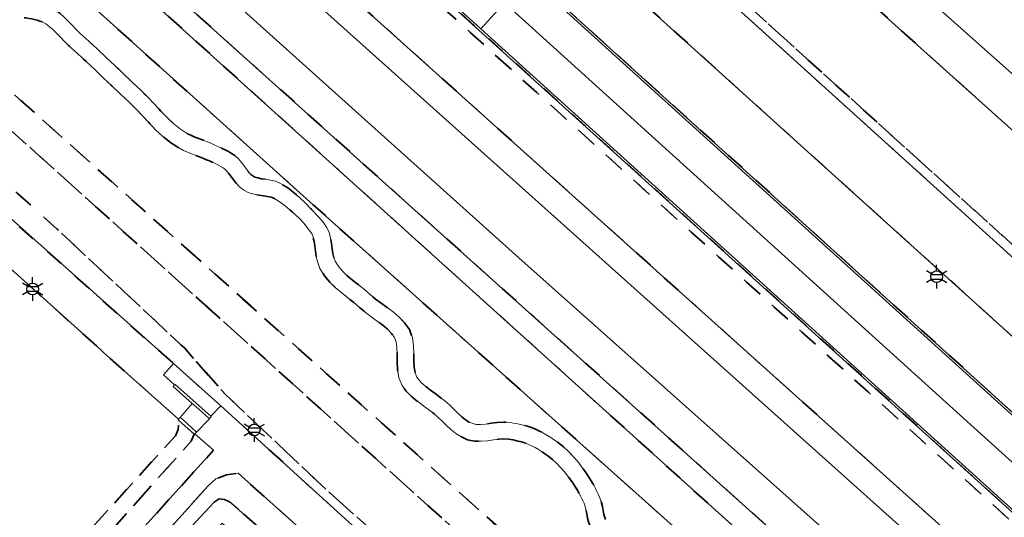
# Model space of a CAD drawing. Extents: x 105780 to 185197, y 477999 to 525027.
# Tile 99 of 562: x 106077 to 106183, y 479541 to 479594. Entities that reach past the tile are written whole.
import ezdxf
from ezdxf.enums import TextEntityAlignment as Align

# ---------------------------------------------------------------- set-up
doc = ezdxf.new("R2010")
doc.units = 0
doc.linetypes.add('XX-HIDDEN', pattern=[4, 2, -2])
for name, color, linetype, lineweight in [('B-GV-GR-MATERIAALGRENS-G', 252, 'XX-HIDDEN', 35), ('B-RO-IE-MEUBILAIR_WEGMEUBILAIR-S', 252, 'Continuous', 25), ('B-RO-IE-TERREINAFSCHEIDING_KUNSTMATIG_SCHUTTING-G', 252, 'IE-TERREINAFSCHEIDING-KUNSTMATIG-DICHT', 18), ('B-WE-GW-WATERGANG_SLOOT_INSTEEK-G', 252, 'Continuous', 30), ('B1-WE-VH-VERHARDING_ASFALT-GV', 252, 'Continuous', 18), ('B1-WE-VH-VERHARDING_BETON-GV', 252, 'Continuous', 18), ('B1-WE-VH-VERHARDING_BETONSTRAATSTEEN-GV', 252, 'Continuous', 18), ('B1-WE-VH-VERHARDING_HALFVERHARDING_SCHELP-GV', 252, 'Continuous', 18)]:
    doc.layers.add(name, color=color, linetype=linetype, lineweight=lineweight)
doc.styles.add('NLCS-ISO', font='NLCS-ISO.ttf')
doc.linetypes.add('IE-TERREINAFSCHEIDING-KUNSTMATIG-DICHT', pattern='A,8,-1,[82,NLCS.SHX,S=0.75,R=90,X=0,Y=0],-1', length=10)

# ---------------------------------------------------------------- blocks, each defined once
blk = doc.blocks.new('B-SIE-WEG_LICHTMAST-SO')
at = {"ltscale": 0.1}
for p, q in [((0, 1.27), (0, 2.53)), ((-1.1, 0.63), (-2.19, 1.27)), ((1.1, 0.63), (2.19, 1.27)), ((-1.1, -0.63), (-2.19, -1.27)), ((0, -1.27), (0, -2.53)), ((1.1, -0.63), (2.19, -1.27))]:
    blk.add_line(p, q, dxfattribs=at)
at = {"flags": 128}
for points in [[(-1.16, 0.5), (1.16, 0.5)], [(-1.16, -0.5), (1.16, -0.5)]]:
    blk.add_lwpolyline(points, dxfattribs=at)
at = {"ltscale": 0.1}
blk.add_circle((0, 0), 1.27, dxfattribs=at)
at = {"style": 'NLCS-ISO'}
blk.add_attdef('TYPE', text='', height=1.8, dxfattribs=at).set_placement((0, 2.53), align=Align.BOTTOM_CENTER)

msp = doc.modelspace()

# ---------------------------------------------------------------- linework, layer by layer
at = {"layer": 'B-GV-GR-MATERIAALGRENS-G', "flags": 128}
for points in [[(106068.056, 479707.612), (106067.473, 479709.635), (106066.726, 479711.071), (106065.914, 479711.993), (106064.03, 479713.804), (106050.614, 479725.971), (106048.853, 479727.212), (106048.177, 479727.625), (106047.581, 479727.779), (106046.841, 479727.658), (106040.608, 479720.737), (106036.504, 479716.486), (106035.414, 479715.498), (106034.04, 479714.809), (106032.449, 479714.555), (106030.666, 479714.871), (106028.362, 479715.941), (106026.425, 479717.336), (106025.561, 479718.094), (106024.759, 479718.975), (106024.379, 479719.721), (106024.156, 479721.214), (106024.271, 479722.676), (106024.744, 479724.178), (106025.522, 479725.579), (106027.223, 479727.738), (106037.135, 479738.762), (106043.602, 479746.305), (106043.95, 479746.808), (106044.249, 479747.499), (106044.431, 479748.35), (106044.266, 479748.973), (106035.826, 479757.136), (106034.74, 479758.14), (106031.615, 479758.025), (106028.787, 479757.876), (106005.559, 479757.02), (106004.983, 479756.9), (106004.492, 479756.723), (106004.112, 479756.505), (106003.739, 479756.217), (106002.824, 479755.255), (106001.737, 479756.289), (106001.58, 479755.937), (106001.45, 479755.558), (106001.147, 479755.067), (106000.777, 479754.612), (105993.831, 479745.997), (105992.881, 479744.903), (105992.398, 479744.343), (105993.051, 479743.569), (105997.887, 479738.534), (105999.276, 479737.094), (106000.695, 479735.696), (106001.4, 479735.028), (106002.123, 479734.359), (106006.494, 479730.235), (106013.427, 479723.821), (106035.733, 479703.618), (106190.72, 479563.283), (106192.248, 479561.993), (106202.903, 479552.849), (106212.475, 479564.815), (106205.39, 479564.78), (106203.24, 479565.23), (106201.031, 479566.494), (106197.956, 479569.146), (106191.683, 479574.777), (106085.73, 479669.891), (106085.606, 479670.237), (106085.892, 479670.958), (106085.695, 479671.554), (106084.309, 479672.917), (106074.77, 479680.97), (106072.591, 479683.118), (106070.939, 479685.207), (106069.513, 479688.144), (106068.715, 479691.374), (106068.373, 479695.269), (106068.389, 479704.511)], [(106066.733, 479646.72), (106065.398, 479647.927), (106065.322, 479647.995), (106064.76, 479647.344), (106065.513, 479646.685), (106073.965, 479639.054), (106191.418, 479532.837), (106343.655, 479395.17), (106344.388, 479394.49), (106344.91, 479395.086), (106229.999, 479499), (106111.752, 479606.019)], [(106047.917, 479637.814), (106046.911, 479636.685), (106077.954, 479607.872), (106154.879, 479538.36), (106159.902, 479533.733), (106160.678, 479533.445), (106161.798, 479534.201), (106161.781, 479534.786), (106157.653, 479539.157), (106098.504, 479592.267), (106077.442, 479611.231)], [(106065.848, 479612.445), (106046.95, 479628.822), (106046.268, 479628.066), (106047.104, 479627.287), (106047.865, 479626.623), (106049.212, 479625.384), (106051.072, 479623.907), (106056.639, 479618.59), (106056.875, 479618.304), (106057.115, 479618.019), (106057.357, 479617.731), (106057.6, 479617.44), (106057.843, 479617.146), (106058.086, 479616.846), (106058.323, 479616.543), (106058.678, 479616.086), (106059.035, 479615.622), (106059.391, 479615.149), (106059.743, 479614.662), (106060.084, 479614.16), (106060.418, 479613.621), (106060.709, 479613.096), (106061.028, 479612.42), (106061.299, 479611.729), (106061.532, 479611.036), (106061.739, 479610.347), (106061.931, 479609.665), (106062.118, 479608.997), (106062.315, 479608.326), (106062.477, 479607.726), (106062.612, 479607.114), (106062.731, 479606.524), (106062.851, 479605.969), (106062.988, 479605.456), (106063.151, 479604.997), (106063.353, 479604.59), (106063.616, 479604.202), (106063.943, 479603.819), (106064.326, 479603.437), (106064.752, 479603.054), (106065.211, 479602.664), (106065.685, 479602.259), (106066.155, 479601.838), (106066.664, 479601.345), (106067.154, 479600.853), (106067.633, 479600.375), (106068.108, 479599.922), (106068.584, 479599.509), (106069.065, 479599.145), (106069.559, 479598.838), (106069.865, 479598.689), (106070.21, 479598.553), (106070.591, 479598.424), (106071.001, 479598.294), (106071.435, 479598.149), (106071.885, 479597.977), (106072.354, 479597.757), (106072.869, 479597.428), (106073.326, 479597.055), (106073.73, 479596.686), (106074.093, 479596.356), (106074.421, 479596.091), (106074.708, 479595.912), (106074.966, 479595.816), (106075.153, 479595.792), (106075.411, 479595.798), (106075.733, 479595.839), (106076.11, 479595.901), (106076.528, 479595.967), (106076.993, 479596.013), (106077.466, 479596.005), (106077.858, 479595.963), (106078.228, 479595.911), (106078.6, 479595.844), (106078.973, 479595.761), (106079.346, 479595.661), (106079.713, 479595.54), (106080.094, 479595.391), (106080.696, 479595.072), (106081.247, 479594.674), (106081.739, 479594.239), (106082.189, 479593.791), (106082.608, 479593.35), (106083.009, 479592.936), (106083.415, 479592.549), (106084.358, 479591.695), (106085.301, 479590.818), (106086.234, 479589.935), (106087.159, 479589.05), (106088.081, 479588.166), (106089.002, 479587.288), (106089.94, 479586.408), (106090.684, 479585.676), (106091.404, 479584.916), (106092.102, 479584.167), (106092.794, 479583.454), (106093.492, 479582.8), (106094.21, 479582.226), (106094.973, 479581.741), (106095.3, 479581.576), (106095.665, 479581.416), (106096.052, 479581.262), (106096.458, 479581.109), (106096.88, 479580.949), (106097.312, 479580.776), (106097.735, 479580.588), (106098.046, 479580.445), (106098.357, 479580.306), (106098.679, 479580.16), (106099.01, 479580.001), (106099.344, 479579.827), (106099.68, 479579.629), (106100.03, 479579.39), (106100.437, 479579.028), (106100.782, 479578.623), (106101.068, 479578.231), (106101.311, 479577.886), (106101.55, 479577.572), (106101.758, 479577.346), (106101.952, 479577.195), (106102.196, 479577.076), (106102.517, 479576.982), (106102.916, 479576.907), (106103.373, 479576.841), (106103.877, 479576.764), (106104.415, 479576.646), (106104.946, 479576.38), (106105.681, 479575.942), (106106.643, 479575.174), (106107.463, 479574.434), (106108.283, 479573.611), (106109.018, 479572.816), (106109.555, 479572.213), (106109.866, 479571.692), (106110.158, 479571.155), (106110.303, 479570.53), (106110.396, 479569.932), (106110.47, 479569.37), (106110.55, 479568.861), (106110.654, 479568.423), (106110.795, 479568.061), (106111.119, 479567.532), (106111.547, 479567.021), (106112.067, 479566.518), (106112.659, 479566.017), (106113.296, 479565.51), (106113.953, 479564.982), (106114.571, 479564.446), (106115.132, 479563.974), (106115.732, 479563.528), (106116.375, 479563.07), (106117.032, 479562.584), (106117.673, 479562.045), (106118.265, 479561.425), (106118.772, 479560.686), (106119.092, 479559.832), (106119.225, 479558.951), (106119.256, 479558.102), (106119.261, 479557.311), (106119.293, 479556.605), (106119.392, 479556.031), (106119.583, 479555.572), (106119.822, 479555.242), (106120.126, 479554.921), (106120.568, 479554.541), (106121.033, 479554.186), (106121.535, 479553.824), (106122.056, 479553.444), (106122.575, 479553.038), (106123.065, 479552.603), (106123.531, 479552.157), (106123.974, 479551.727), (106124.401, 479551.335), (106124.811, 479551.005), (106125.206, 479550.752), (106125.576, 479550.587), (106125.958, 479550.507), (106126.412, 479550.496), (106126.949, 479550.544), (106127.553, 479550.626), (106128.21, 479550.71), (106128.915, 479550.755), (106129.617, 479550.709), (106129.949, 479550.656), (106130.249, 479550.602), (106130.551, 479550.541), (106130.854, 479550.472), (106131.158, 479550.394), (106131.463, 479550.304), (106131.767, 479550.203), (106132.225, 479550.026), (106132.676, 479549.822), (106133.114, 479549.598), (106133.54, 479549.355), (106133.951, 479549.097), (106134.347, 479548.829), (106134.737, 479548.547), (106135.303, 479548.09), (106135.847, 479547.591), (106136.361, 479547.06), (106136.843, 479546.503), (106137.296, 479545.927), (106137.719, 479545.336), (106138.111, 479544.74), (106138.283, 479544.459), (106138.447, 479544.178), (106138.605, 479543.895), (106138.759, 479543.606), (106138.905, 479543.314), (106139.045, 479543.021), (106139.191, 479542.699), (106139.363, 479542.211), (106139.487, 479541.693), (106139.572, 479541.25), (106139.653, 479540.843), (106139.742, 479540.508), (106139.84, 479540.268), (106139.942, 479540.116), (106140.083, 479539.991), (106140.311, 479539.86), (106140.63, 479539.727), (106141.022, 479539.592), (106141.463, 479539.447), (106141.936, 479539.273), (106142.398, 479539.055), (106142.843, 479538.8), (106143.26, 479538.547), (106143.67, 479538.285), (106144.073, 479538.016), (106144.468, 479537.742), (106144.858, 479537.463), (106145.236, 479537.187), (106145.684, 479536.862), (106146.146, 479536.533), (106146.619, 479536.187), (106147.093, 479535.818), (106147.558, 479535.415), (106148.003, 479534.968), (106148.387, 479534.498), (106148.528, 479534.316), (106148.675, 479534.134), (106148.839, 479533.924), (106149.011, 479533.684), (106149.179, 479533.395), (106149.319, 479533.045), (106149.383, 479532.664), (106149.375, 479532.368), (106149.337, 479532.109), (106149.277, 479531.867), (106149.198, 479531.63), (106149.099, 479531.404), (106148.985, 479531.188), (106148.839, 479530.965), (106148.626, 479530.726), (106148.389, 479530.531), (106148.158, 479530.38), (106147.939, 479530.259), (106147.742, 479530.161), (106147.572, 479530.076), (106147.413, 479529.992), (106146.886, 479529.711), (106146.323, 479529.438), (106145.738, 479529.191), (106145.136, 479528.974), (106144.517, 479528.794), (106143.883, 479528.658), (106143.257, 479528.577), (106142.992, 479528.556), (106142.735, 479528.537), (106142.517, 479528.527), (106139.557, 479525.169), (106141.687, 479523.148), (106143.122, 479521.913), (106143.638, 479521.801), (106144.894, 479522.723), (106153.947, 479532.971), (106153.742, 479533.619), (106108.435, 479574.113), (106074.809, 479604.379)], [(106130.173, 479548.781), (106129.911, 479548.834), (106129.647, 479548.882), (106129.417, 479548.919), (106128.913, 479548.951), (106128.382, 479548.918), (106127.789, 479548.842), (106127.151, 479548.754), (106126.47, 479548.694), (106125.75, 479548.711), (106125.02, 479548.865), (106124.35, 479549.162), (106123.759, 479549.541), (106123.227, 479549.969), (106122.738, 479550.417), (106122.281, 479550.861), (106121.845, 479551.279), (106121.421, 479551.656), (106120.972, 479552.008), (106120.479, 479552.366), (106119.961, 479552.74), (106119.434, 479553.141), (106118.952, 479553.555), (106118.438, 479554.086), (106118.003, 479554.686), (106117.652, 479555.525), (106117.501, 479556.411), (106117.461, 479557.263), (106117.456, 479558.064), (106117.429, 479558.783), (106117.34, 479559.378), (106117.164, 479559.848), (106116.863, 479560.287), (106116.439, 479560.731), (106115.916, 479561.17), (106115.317, 479561.614), (106114.674, 479562.072), (106114.014, 479562.562), (106113.401, 479563.078), (106112.799, 479563.6), (106112.172, 479564.104), (106111.517, 479564.625), (106110.859, 479565.182), (106110.227, 479565.793), (106109.653, 479566.478), (106109.175, 479567.259), (106108.932, 479567.887), (106108.782, 479568.513), (106108.688, 479569.114), (106108.614, 479569.676), (106108.535, 479570.188), (106108.432, 479570.627), (106108.289, 479571.003), (106107.887, 479571.555), (106107.463, 479572.103), (106106.954, 479572.679), (106106.219, 479573.309), (106105.427, 479573.995), (106104.805, 479574.461), (106104.24, 479574.8), (106103.923, 479574.912), (106103.549, 479574.994), (106103.109, 479575.061), (106102.62, 479575.131), (106102.097, 479575.23), (106101.544, 479575.392), (106100.994, 479575.659), (106100.536, 479576.016), (106100.168, 479576.414), (106099.877, 479576.798), (106099.606, 479577.181), (106099.368, 479577.507), (106099.147, 479577.766), (106098.918, 479577.97), (106098.716, 479578.109), (106098.472, 479578.251), (106098.204, 479578.391), (106097.917, 479578.528), (106097.615, 479578.666), (106097.302, 479578.807), (106096.995, 479578.948), (106096.614, 479579.116), (106096.226, 479579.271), (106095.82, 479579.425), (106095.4, 479579.584), (106094.969, 479579.756), (106094.532, 479579.948), (106094.083, 479580.175), (106093.162, 479580.76), (106092.314, 479581.438), (106091.532, 479582.17), (106090.798, 479582.927), (106090.092, 479583.684), (106089.4, 479584.414), (106088.692, 479585.11), (106087.766, 479585.98), (106086.837, 479586.864), (106085.913, 479587.75), (106084.992, 479588.631), (106084.069, 479589.506), (106083.14, 479590.369), (106082.189, 479591.231), (106081.741, 479591.658), (106081.31, 479592.104), (106080.901, 479592.533), (106080.507, 479592.925), (106080.121, 479593.266), (106079.742, 479593.54), (106079.342, 479593.753), (106079.105, 479593.846), (106078.83, 479593.935), (106078.545, 479594.013), (106078.246, 479594.078), (106077.942, 479594.133), (106077.636, 479594.177), (106077.356, 479594.207), (106077.067, 479594.211), (106076.756, 479594.181), (106076.392, 479594.123), (106075.991, 479594.057), (106075.547, 479594.002), (106075.059, 479593.988), (106074.528, 479594.058), (106073.91, 479594.29), (106073.377, 479594.621), (106072.921, 479594.988), (106072.518, 479595.356), (106072.15, 479595.691), (106071.811, 479595.968), (106071.484, 479596.177), (106071.181, 479596.319), (106070.829, 479596.453), (106070.443, 479596.582), (106070.029, 479596.714), (106069.592, 479596.863), (106069.141, 479597.039), (106068.687, 479597.26), (106068.043, 479597.661), (106067.45, 479598.111), (106066.898, 479598.59), (106066.377, 479599.085), (106065.88, 479599.581), (106065.4, 479600.063), (106064.927, 479600.52), (106064.499, 479600.905), (106064.043, 479601.294), (106063.568, 479601.698), (106063.088, 479602.129), (106062.621, 479602.595), (106062.182, 479603.108), (106061.793, 479603.682), (106061.491, 479604.295), (106061.268, 479604.922), (106061.101, 479605.545), (106060.969, 479606.156), (106060.85, 479606.742), (106060.729, 479607.298), (106060.583, 479607.838), (106060.388, 479608.501), (106060.199, 479609.179), (106060.011, 479609.843), (106059.816, 479610.49), (106059.607, 479611.113), (106059.374, 479611.706), (106059.107, 479612.274), (106058.844, 479612.747), (106058.574, 479613.18), (106058.269, 479613.63), (106057.943, 479614.081), (106057.603, 479614.532), (106057.254, 479614.984), (106056.903, 479615.437), (106056.678, 479615.724), (106056.449, 479616.006), (106056.216, 479616.29), (106055.977, 479616.575), (106055.737, 479616.861), (106055.493, 479617.15), (106055.251, 479617.442), (106050.345, 479622.467), (106048.41, 479624.129), (106047.363, 479625.22), (106046.3, 479626.365), (106045.448, 479627.158), (106038.669, 479619.649), (106138.155, 479530.666), (106138.794, 479530.892), (106139.448, 479530.934), (106140.228, 479530.871), (106140.713, 479530.709), (106141.338, 479530.538), (106141.534, 479530.437), (106141.72, 479530.374), (106141.851, 479530.349), (106142.022, 479530.331), (106142.212, 479530.323), (106142.416, 479530.325), (106142.631, 479530.335), (106142.858, 479530.35), (106143.069, 479530.367), (106143.579, 479530.434), (106144.077, 479530.54), (106144.58, 479530.686), (106145.082, 479530.867), (106145.579, 479531.078), (106146.07, 479531.315), (106146.565, 479531.58), (106146.75, 479531.678), (106146.938, 479531.771), (106147.101, 479531.853), (106147.23, 479531.924), (106147.323, 479531.985), (106147.405, 479532.061), (106147.477, 479532.186), (106147.547, 479532.369), (106147.579, 479532.524), (106147.497, 479532.706), (106147.397, 479532.848), (106147.267, 479533.014), (106147.116, 479533.2), (106146.979, 479533.378), (106146.665, 479533.76), (106146.328, 479534.099), (106145.949, 479534.428), (106145.535, 479534.751), (106145.094, 479535.073), (106144.634, 479535.4), (106144.176, 479535.731), (106143.802, 479536.005), (106143.432, 479536.27), (106143.059, 479536.528), (106142.686, 479536.779), (106142.308, 479537.019), (106141.929, 479537.25), (106141.566, 479537.457), (106141.24, 479537.611), (106140.871, 479537.747), (106140.448, 479537.886), (106139.99, 479538.043), (106139.511, 479538.244), (106139.027, 479538.523), (106138.578, 479538.92), (106138.242, 479539.418), (106138.032, 479539.936), (106137.899, 479540.435), (106137.806, 479540.904), (106137.719, 479541.351), (106137.635, 479541.699), (106137.519, 479542.027), (106137.413, 479542.263), (106137.289, 479542.522), (106137.159, 479542.78), (106137.025, 479543.033), (106136.883, 479543.286), (106136.739, 479543.535), (106136.591, 479543.774), (106136.235, 479544.318), (106135.856, 479544.847), (106135.455, 479545.357), (106135.033, 479545.844), (106134.591, 479546.301), (106134.129, 479546.726), (106133.643, 479547.117), (106133.315, 479547.355), (106132.969, 479547.589), (106132.616, 479547.809), (106132.258, 479548.014), (106131.894, 479548.2), (106131.159, 479548.509), (106130.925, 479548.586), (106130.68, 479548.658), (106130.43, 479548.722)], [(106038.669, 479619.649), (106036.723, 479617.494), (106062.439, 479594.312), (106064.671, 479592.302), (106124.122, 479538.769), (106135.288, 479528.656), (106135.538, 479528.94), (106136.006, 479529.425), (106136.502, 479529.819), (106137.042, 479530.188), (106137.974, 479530.602), (106138.155, 479530.666)], [(106094.012, 479550.935), (106093.946, 479550.994), (106094, 479551.057), (106085.946, 479558.233), (106085.649, 479558.501), (106078.089, 479565.305), (106037.399, 479601.93), (106028.722, 479609.741), (106020.388, 479617.11), (106018.696, 479618.593), (106017.24, 479618.795), (106000, 479599.762), (105956.834, 479551.914), (105945.723, 479539.204), (105952.292, 479533.382), (105970.24, 479517.137), (105987.712, 479501.477), (106000, 479490.463), (106025.733, 479467.428), (106067.974, 479514.497), (106082.991, 479531.416), (106097.743, 479547.723), (106095.754, 479549.495), (106095.683, 479549.44), (106095.341, 479548.702), (106084.166, 479536.163), (106065.946, 479515.848), (106063.051, 479512.61), (106051.739, 479500), (106025.497, 479470.746), (106027.229, 479474.557), (106028.159, 479477.146), (106048.927, 479500), (106068.034, 479521.027), (106093.666, 479549.287), (106093.955, 479549.953)], [(106064.671, 479592.302), (106062.439, 479594.312), (106036.723, 479617.494), (106029.347, 479616.948), (106051.244, 479598.356), (106061.651, 479588.948), (106080.971, 479571.482), (106094.617, 479558.715), (106099.107, 479553.641), (106110.158, 479543.21), (106126.83, 479528.341), (106131.367, 479524.205), (106134.208, 479527.431), (106134.21, 479527.432), (106135.288, 479528.656), (106124.122, 479538.769)], [(106080.971, 479571.482), (106061.651, 479588.948), (106051.244, 479598.356), (106029.347, 479616.948), (106028.252, 479615.721), (106048.543, 479597.223), (106071.613, 479576.486), (106093.448, 479557.045), (106098.535, 479552.51), (106130.6, 479523.334), (106131.202, 479524.018), (106131.367, 479524.205), (106126.83, 479528.341), (106110.158, 479543.21), (106099.107, 479553.641), (106094.617, 479558.715)], [(106063.051, 479512.61), (106065.946, 479515.848), (106084.166, 479536.163), (106095.341, 479548.702), (106095.683, 479549.44), (106094.012, 479550.935), (106093.955, 479549.953), (106093.666, 479549.287), (106068.034, 479521.027), (106048.927, 479500), (106028.159, 479477.146), (106027.229, 479474.557), (106025.497, 479470.746), (106051.739, 479500)], [(106037.848, 479473.013), (106037.399, 479473.566), (106037.313, 479474.246), (106037.684, 479474.899), (106038.246, 479475.672), (106040.067, 479477.842), (106042.329, 479480.288), (106045.702, 479483.934), (106053.773, 479492.96), (106053.141, 479493.52), (106052.411, 479493.954), (106041.13, 479481.429), (106038.66, 479478.686), (106029.15, 479468.038), (106027.422, 479465.916), (106056.966, 479439.289), (106074.009, 479423.998), (106095.673, 479448.396), (106121.279, 479476.917), (106143.756, 479502.059), (106144.276, 479502.848), (106144.447, 479503.684), (106144.352, 479504.665), (106144.133, 479505.453), (106143.777, 479506.096), (106143.072, 479506.897), (106138.881, 479510.564), (106123.342, 479524.704), (106100.411, 479545.252), (106099.144, 479545.078), (106097.993, 479544.642), (106097.127, 479543.88), (106081.379, 479526.272), (106081.553, 479525.319), (106082.15, 479524.787), (106092.888, 479536.842), (106097.822, 479542.148), (106098.365, 479542.494), (106098.915, 479542.446), (106099.457, 479542.186), (106100.459, 479541.343), (106119.552, 479524.263), (106140.307, 479505.484), (106140.82, 479504.584), (106140.843, 479503.625), (106140.582, 479502.568), (106140.113, 479501.976), (106118.118, 479477.286), (106081.118, 479436.386), (106080.555, 479436.149), (106079.783, 479436.286), (106079.18, 479436.561), (106078.281, 479437.171), (106065.821, 479447.951)]]:
    msp.add_lwpolyline(points, close=True, dxfattribs=at)
for points in [[(106215.723, 479541.909), (106207.013, 479549.322), (106202.903, 479552.849), (106192.248, 479561.993), (106190.72, 479563.283), (106035.733, 479703.618), (106013.427, 479723.821), (106006.494, 479730.235), (106002.123, 479734.359), (106001.4, 479735.028), (106000.695, 479735.696), (105999.276, 479737.094), (105997.887, 479738.534), (105993.051, 479743.569), (105992.398, 479744.343), (105991.699, 479743.533), (105997.166, 479737.841)], [(106001.441, 479733.628), (106005.812, 479729.504), (106012.752, 479723.084), (106035.065, 479702.879), (106190.062, 479562.53), (106191.6, 479561.231), (106206.363, 479548.562), (106215.071, 479541.151)], [(106073.965, 479639.054), (106065.513, 479646.685), (106064.76, 479647.344), (106063.491, 479645.872), (106063.064, 479645.457), (106061.331, 479647.163), (106061.744, 479647.573), (106062.392, 479648.258), (106063.505, 479647.186), (106064.144, 479647.882), (106060.22, 479651.314), (106057.117, 479647.827), (106087.188, 479619.209), (106190.181, 479526.704), (106284.737, 479441.596)], [(106202.351, 479543.514), (106195.183, 479549.584), (106192.103, 479552.191), (106122.108, 479615.453), (106121.006, 479616.41), (106120.632, 479615.932), (106109.171, 479623.432), (106108.384, 479624.026), (106107.562, 479624.63), (106106.897, 479625.196), (106105.087, 479623.28), (106079.079, 479646.568), (106078.96, 479646.434), (106123.395, 479606.254), (106241.813, 479499), (106350.213, 479400.96), (106353.664, 479404.737), (106331.482, 479424.808)], [(106324.567, 479381.63), (106324.365, 479379.814), (106320.919, 479375.854), (106320.969, 479372.357), (106324.85, 479368.864), (106331.259, 479376.019), (106336.848, 479382.136), (106343.875, 479389.991), (106341.912, 479391.683), (106344.388, 479394.49), (106343.655, 479395.17), (106191.418, 479532.837), (106073.965, 479639.054)]]:
    msp.add_lwpolyline(points, dxfattribs=at)
at = {"layer": 'B-RO-IE-TERREINAFSCHEIDING_KUNSTMATIG_SCHUTTING-G', "flags": 128}
for points in [[(106093.62, 479554.806), (106093.564, 479554.743), (106093.424, 479554.586), (106095.472, 479552.753), (106096.132, 479552.163), (106097.3, 479551.118), (106097.504, 479551.341), (106097.466, 479551.375)], [(106094.437, 479551.023), (106094.175, 479551.258), (106094, 479551.057), (106093.946, 479550.994), (106094.012, 479550.935), (106095.683, 479549.44), (106095.754, 479549.495), (106095.93, 479549.681)]]:
    msp.add_lwpolyline(points, close=True, dxfattribs=at)
at = {"layer": 'B-WE-GW-WATERGANG_SLOOT_INSTEEK-G', "flags": 128}
msp.add_lwpolyline([(106100.89, 479662.14), (106087.846, 479673.789), (106085.695, 479671.554), (106085.892, 479670.958), (106085.606, 479670.237), (106085.73, 479669.891), (106191.683, 479574.777), (106194.741, 479578.129), (106175.67, 479595.11)], close=True, dxfattribs=at)
for points in [[(106190.181, 479526.704), (106087.188, 479619.209), (106057.117, 479647.827), (106055.802, 479646.635), (106055.96, 479646.474), (106054.298, 479644.615), (106085.042, 479617.045), (106179.171, 479532.631), (106242.885, 479475.494), (106260.195, 479460.04), (106277.482, 479444.479), (106284.217, 479438.498), (106284.82, 479437.62), (106292.428, 479424.383), (106307.207, 479411.028), (106331.493, 479389.394), (106336.177, 479385.094)], [(106242.885, 479475.494), (106179.171, 479532.631), (106085.042, 479617.045)], [(106074.809, 479604.379), (106108.435, 479574.113), (106153.742, 479533.619), (106153.947, 479532.971), (106144.894, 479522.723), (106143.638, 479521.801), (106143.122, 479521.913), (106141.687, 479523.148), (106139.557, 479525.169), (106137.232, 479522.532), (106137.475, 479521.138), (106137.3, 479520.028), (106136.97, 479519.036), (106141.519, 479515.14), (106142.985, 479514.009), (106144.239, 479513.696), (106144.808, 479513.179), (106162.487, 479534.546), (106165.036, 479537.626), (106130.507, 479568.406), (106079.894, 479613.954)], [(106079.894, 479613.954), (106130.507, 479568.406), (106165.036, 479537.626), (106166.83, 479536.027), (106164.717, 479533.609), (106165.11, 479533.239), (106165.504, 479532.87), (106165.579, 479532.956), (106167.633, 479535.306), (106239.045, 479470.8)], [(106077.442, 479611.231), (106098.504, 479592.267), (106157.653, 479539.157), (106161.781, 479534.786), (106161.798, 479534.201), (106160.678, 479533.445), (106159.902, 479533.733), (106154.879, 479538.36), (106077.954, 479607.872)], [(106175.67, 479595.11), (106194.741, 479578.129), (106204.23, 479569.68), (106205.21, 479569.01), (106206.27, 479568.68), (106213.193, 479568.468), (106213.474, 479568.459), (106213.5, 479570.61), (106213.11, 479578.01), (106212.81, 479579.877), (106212.455, 479579.843), (106211.5, 479579.75), (106210.57, 479579.93), (106210.13, 479580.12), (106194.527, 479593.807), (106192.811, 479595.267)], [(106081.118, 479436.386), (106118.118, 479477.286), (106140.113, 479501.976), (106140.582, 479502.568), (106140.843, 479503.625), (106140.82, 479504.584), (106140.307, 479505.484), (106119.552, 479524.263), (106100.459, 479541.343), (106099.457, 479542.186), (106098.915, 479542.446), (106098.365, 479542.494), (106097.822, 479542.148), (106092.888, 479536.842), (106082.15, 479524.787), (106083.822, 479523.295), (106090.143, 479530.364), (106098.664, 479539.894), (106117.619, 479522.969), (106138.756, 479503.75), (106121.442, 479484.252), (106080.143, 479438.364)]]:
    msp.add_lwpolyline(points, dxfattribs=at)
at = {"layer": 'B1-WE-VH-VERHARDING_ASFALT-GV', "flags": 128}
for points in [[(105997.166, 479737.841), (105991.699, 479743.533), (105991.2, 479744.052), (105991.001, 479744.262), (105986.019, 479739.734), (105986.917, 479738.816), (105988.322, 479737.402), (105998.439, 479727.683), (106000, 479726.234), (106004.651, 479721.916), (106030.847, 479698.145), (106078.359, 479655.03), (106121.006, 479616.41), (106122.108, 479615.453), (106192.103, 479552.191), (106195.183, 479549.584), (106202.351, 479543.514), (106203.609, 479545.097), (106204.828, 479546.631), (106206.363, 479548.562), (106191.6, 479561.231), (106190.062, 479562.53), (106035.065, 479702.879)], [(106037.399, 479601.93), (106078.089, 479565.305), (106085.649, 479558.501), (106085.946, 479558.233), (106094, 479551.057), (106094.175, 479551.258), (106095.472, 479552.753), (106093.424, 479554.586), (106093.564, 479554.743), (106092.368, 479555.846), (106093.448, 479557.045), (106071.613, 479576.486), (106048.543, 479597.223)], [(106130.6, 479523.334), (106098.535, 479552.51), (106097.466, 479551.375), (106097.504, 479551.341), (106097.3, 479551.118), (106095.93, 479549.681), (106095.754, 479549.495), (106097.743, 479547.723), (106082.991, 479531.416)], [(106081.379, 479526.272), (106097.127, 479543.88), (106097.993, 479544.642), (106099.144, 479545.078), (106100.411, 479545.252), (106123.342, 479524.704)]]:
    msp.add_lwpolyline(points, dxfattribs=at)
at = {"layer": 'B1-WE-VH-VERHARDING_BETON-GV', "flags": 128}
for points in [[(106072.096, 479652.64), (106071.948, 479652.476), (106131.521, 479598.59), (106205.616, 479531.439), (106241.485, 479499), (106272.848, 479470.631), (106279.782, 479464.36), (106353.578, 479397.61), (106353.582, 479397.614), (106356.822, 479401.183), (106356.66, 479401.332), (106353.566, 479397.924), (106350.213, 479400.96), (106241.813, 479499), (106123.395, 479606.254), (106078.96, 479646.434)], [(106069.413, 479649.679), (106066.888, 479646.892), (106111.9, 479606.182), (106126.458, 479593.001), (106128.983, 479595.789), (106109.652, 479613.298)], [(106200.595, 479525.887), (106126.458, 479593.001), (106111.9, 479606.182), (106066.888, 479646.892), (106066.733, 479646.72), (106111.752, 479606.019), (106229.999, 479499), (106344.91, 479395.086), (106348.237, 479392.058), (106347.469, 479391.151), (106347.637, 479391.009), (106348.538, 479392.069), (106274.765, 479458.814), (106267.864, 479465.056), (106230.327, 479499)], [(106131.521, 479598.59), (106128.983, 479595.789), (106180.147, 479549.448), (106203.115, 479528.673), (106205.616, 479531.439)], [(106128.983, 479595.789), (106126.458, 479593.001), (106200.595, 479525.887), (106203.115, 479528.673), (106180.147, 479549.448)], [(106097.3, 479551.118), (106096.132, 479552.163), (106095.472, 479552.753), (106094.175, 479551.258), (106094.437, 479551.023), (106095.93, 479549.681)]]:
    msp.add_lwpolyline(points, close=True, dxfattribs=at)
at = {"layer": 'B1-WE-VH-VERHARDING_BETONSTRAATSTEEN-GV', "flags": 128}
msp.add_lwpolyline([(106093.448, 479557.045), (106092.368, 479555.846), (106093.564, 479554.743), (106093.62, 479554.806), (106097.466, 479551.375), (106098.535, 479552.51)], close=True, dxfattribs=at)
at = {"layer": 'B1-WE-VH-VERHARDING_HALFVERHARDING_SCHELP-GV', "flags": 128}
for points in [[(106139.742, 479540.508), (106139.653, 479540.843), (106139.572, 479541.25), (106139.487, 479541.693), (106139.363, 479542.211), (106139.191, 479542.699), (106139.045, 479543.021), (106138.905, 479543.314), (106138.759, 479543.606), (106138.605, 479543.895), (106138.447, 479544.178), (106138.283, 479544.459), (106138.111, 479544.74), (106137.719, 479545.336), (106137.296, 479545.927), (106136.843, 479546.503), (106136.361, 479547.06), (106135.847, 479547.591), (106135.303, 479548.09), (106134.737, 479548.547), (106134.347, 479548.829), (106133.951, 479549.097), (106133.54, 479549.355), (106133.114, 479549.598), (106132.676, 479549.822), (106132.225, 479550.026), (106131.767, 479550.203), (106131.463, 479550.304), (106131.158, 479550.394), (106130.854, 479550.472), (106130.551, 479550.541), (106130.249, 479550.602), (106129.949, 479550.656), (106129.617, 479550.709), (106128.915, 479550.755), (106128.21, 479550.71), (106127.553, 479550.626), (106126.949, 479550.544), (106126.412, 479550.496), (106125.958, 479550.507), (106125.576, 479550.587), (106125.206, 479550.752), (106124.811, 479551.005), (106124.401, 479551.335), (106123.974, 479551.727), (106123.531, 479552.157), (106123.065, 479552.603), (106122.575, 479553.038), (106122.056, 479553.444), (106121.535, 479553.824), (106121.033, 479554.186), (106120.568, 479554.541), (106120.126, 479554.921), (106119.822, 479555.242), (106119.583, 479555.572), (106119.392, 479556.031), (106119.293, 479556.605), (106119.261, 479557.311), (106119.256, 479558.102), (106119.225, 479558.951), (106119.092, 479559.832), (106118.772, 479560.686), (106118.265, 479561.425), (106117.673, 479562.045), (106117.032, 479562.584), (106116.375, 479563.07), (106115.732, 479563.528), (106115.132, 479563.974), (106114.571, 479564.446), (106113.953, 479564.982), (106113.296, 479565.51), (106112.659, 479566.017), (106112.067, 479566.518), (106111.547, 479567.021), (106111.119, 479567.532), (106110.795, 479568.061), (106110.654, 479568.423), (106110.55, 479568.861), (106110.47, 479569.37), (106110.396, 479569.932), (106110.303, 479570.53), (106110.158, 479571.155), (106109.866, 479571.692), (106109.555, 479572.213), (106109.018, 479572.816), (106108.283, 479573.611), (106107.463, 479574.434), (106106.643, 479575.174), (106105.681, 479575.942), (106104.946, 479576.38), (106104.415, 479576.646), (106103.877, 479576.764), (106103.373, 479576.841), (106102.916, 479576.907), (106102.517, 479576.982), (106102.196, 479577.076), (106101.952, 479577.195), (106101.758, 479577.346), (106101.55, 479577.572), (106101.311, 479577.886), (106101.068, 479578.231), (106100.782, 479578.623), (106100.437, 479579.028), (106100.03, 479579.39), (106099.68, 479579.629), (106099.344, 479579.827), (106099.01, 479580.001), (106098.679, 479580.16), (106098.357, 479580.306), (106098.046, 479580.445), (106097.735, 479580.588), (106097.312, 479580.776), (106096.88, 479580.949), (106096.458, 479581.109), (106096.052, 479581.262), (106095.665, 479581.416), (106095.3, 479581.576), (106094.973, 479581.741), (106094.21, 479582.226), (106093.492, 479582.8), (106092.794, 479583.454), (106092.102, 479584.167), (106091.404, 479584.916), (106090.684, 479585.676), (106089.94, 479586.408), (106089.002, 479587.288), (106088.081, 479588.166), (106087.159, 479589.05), (106086.234, 479589.935), (106085.301, 479590.818), (106084.358, 479591.695), (106083.415, 479592.549), (106083.009, 479592.936), (106082.608, 479593.35), (106082.189, 479593.791), (106081.739, 479594.239)], [(106078.545, 479594.013), (106078.83, 479593.935), (106079.105, 479593.846), (106079.342, 479593.753), (106079.742, 479593.54), (106080.121, 479593.266), (106080.507, 479592.925), (106080.901, 479592.533), (106081.31, 479592.104), (106081.741, 479591.658), (106082.189, 479591.231), (106083.14, 479590.369), (106084.069, 479589.506), (106084.992, 479588.631), (106085.913, 479587.75), (106086.837, 479586.864), (106087.766, 479585.98), (106088.692, 479585.11), (106089.4, 479584.414), (106090.092, 479583.684), (106090.798, 479582.927), (106091.532, 479582.17), (106092.314, 479581.438), (106093.162, 479580.76), (106094.083, 479580.175), (106094.532, 479579.948), (106094.969, 479579.756), (106095.4, 479579.584), (106095.82, 479579.425), (106096.226, 479579.271), (106096.614, 479579.116), (106096.995, 479578.948), (106097.302, 479578.807), (106097.615, 479578.666), (106097.917, 479578.528), (106098.204, 479578.391), (106098.472, 479578.251), (106098.716, 479578.109), (106098.918, 479577.97), (106099.147, 479577.766), (106099.368, 479577.507), (106099.606, 479577.181), (106099.877, 479576.798), (106100.168, 479576.414), (106100.536, 479576.016), (106100.994, 479575.659), (106101.544, 479575.392), (106102.097, 479575.23), (106102.62, 479575.131), (106103.109, 479575.061), (106103.549, 479574.994), (106103.923, 479574.912), (106104.24, 479574.8), (106104.805, 479574.461), (106105.427, 479573.995), (106106.219, 479573.309), (106106.954, 479572.679), (106107.463, 479572.103), (106107.887, 479571.555), (106108.289, 479571.003), (106108.432, 479570.627), (106108.535, 479570.188), (106108.614, 479569.676), (106108.688, 479569.114), (106108.782, 479568.513), (106108.932, 479567.887), (106109.175, 479567.259), (106109.653, 479566.478), (106110.227, 479565.793), (106110.859, 479565.182), (106111.517, 479564.625), (106112.172, 479564.104), (106112.799, 479563.6), (106113.401, 479563.078), (106114.014, 479562.562), (106114.674, 479562.072), (106115.317, 479561.614), (106115.916, 479561.17), (106116.439, 479560.731), (106116.863, 479560.287), (106117.164, 479559.848), (106117.34, 479559.378), (106117.429, 479558.783), (106117.456, 479558.064), (106117.461, 479557.263), (106117.501, 479556.411), (106117.652, 479555.525), (106118.003, 479554.686), (106118.438, 479554.086), (106118.952, 479553.555), (106119.434, 479553.141), (106119.961, 479552.74), (106120.479, 479552.366), (106120.972, 479552.008), (106121.421, 479551.656), (106121.845, 479551.279), (106122.281, 479550.861), (106122.738, 479550.417), (106123.227, 479549.969), (106123.759, 479549.541), (106124.35, 479549.162), (106125.02, 479548.865), (106125.75, 479548.711), (106126.47, 479548.694), (106127.151, 479548.754), (106127.789, 479548.842), (106128.382, 479548.918), (106128.913, 479548.951), (106129.417, 479548.919), (106129.647, 479548.882), (106129.911, 479548.834), (106130.173, 479548.781), (106130.43, 479548.722), (106130.68, 479548.658), (106130.925, 479548.586), (106131.159, 479548.509), (106131.894, 479548.2), (106132.258, 479548.014), (106132.616, 479547.809), (106132.969, 479547.589), (106133.315, 479547.355), (106133.643, 479547.117), (106134.129, 479546.726), (106134.591, 479546.301), (106135.033, 479545.844), (106135.455, 479545.357), (106135.856, 479544.847), (106136.235, 479544.318), (106136.591, 479543.774), (106136.739, 479543.535), (106136.883, 479543.286), (106137.025, 479543.033), (106137.159, 479542.78), (106137.289, 479542.522), (106137.413, 479542.263), (106137.519, 479542.027), (106137.635, 479541.699), (106137.719, 479541.351), (106137.806, 479540.904), (106137.899, 479540.435)]]:
    msp.add_lwpolyline(points, dxfattribs=at)

# ---------------------------------------------------------------- block references
at = {"layer": 'B-RO-IE-MEUBILAIR_WEGMEUBILAIR-S', "xscale": 0.5, "yscale": 0.5, "zscale": 0.5}
for p in [(106175.373, 479566.372), (106078.327, 479565.056), (106102.116, 479549.905)]:
    msp.add_blockref('B-SIE-WEG_LICHTMAST-SO', p, dxfattribs=at)

doc.saveas('drawing.dxf')
